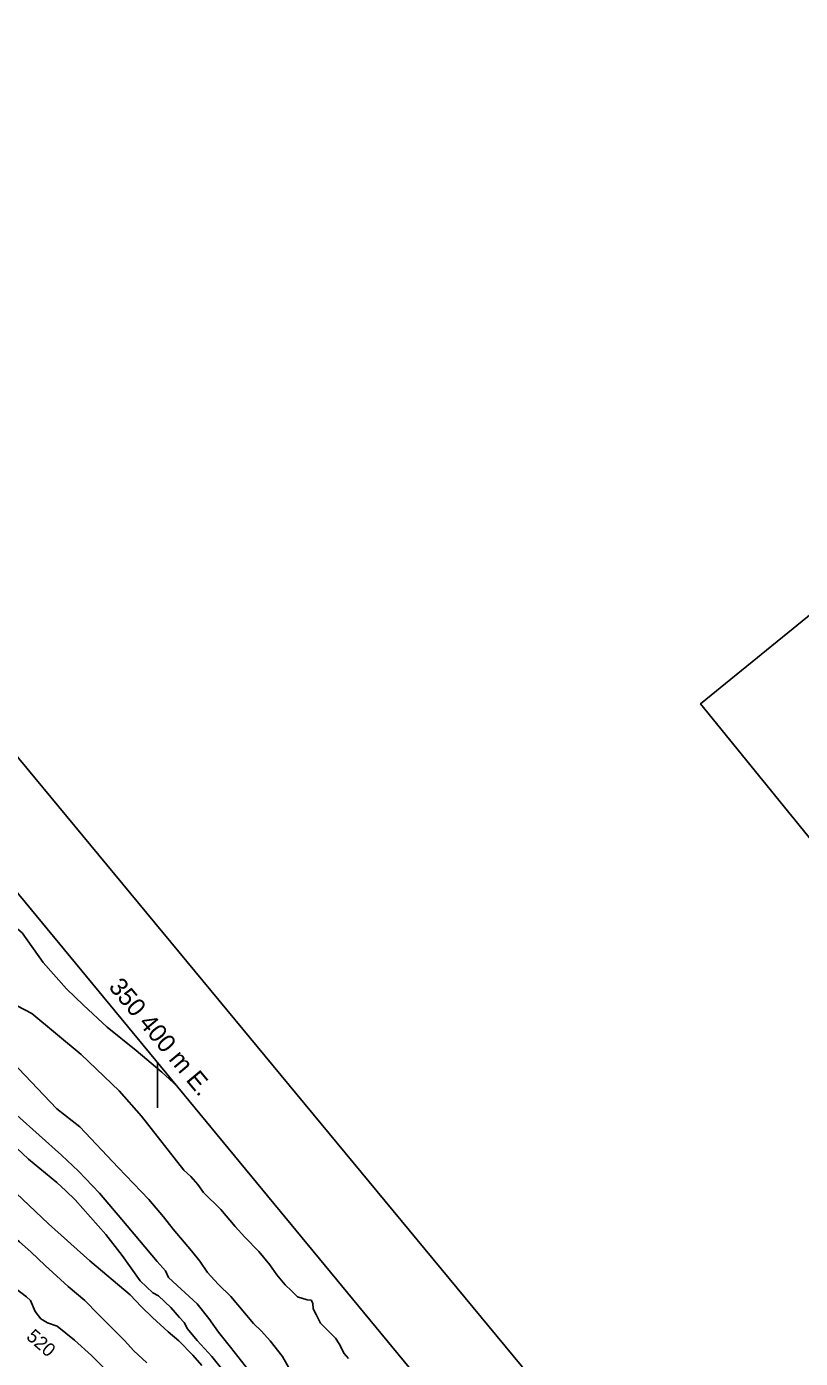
# Model space of a CAD drawing. Extents: x 347059 to 352153, y 6073752 to 6078601.
# Drawn here: x 350356.5 to 350613.8, y 6077137.1 to 6077579.9 of the extents above; entities that cross this region are included whole.
import ezdxf

# ---------------------------------------------------------------- set-up
doc = ezdxf.new("R2010")
doc.units = 0
for name, color, linetype in [('Level 1', 7, 'Continuous'), ('Level 2', 7, 'Continuous'), ('Level 60', 7, 'Continuous'), ('Level 61', 7, 'Continuous'), ('Level 63', 7, 'Continuous')]:
    doc.layers.add(name, color=color, linetype=linetype)

msp = doc.modelspace()

# ---------------------------------------------------------------- linework, layer by layer
at = {"layer": 'Level 1'}
for points in [[(350399.91, 6077169.33), (350388.11, 6077183.28), (350380.67, 6077192.06), (350373.65, 6077199.37), (350368.01, 6077204.68), (350353.21, 6077217.96), (350339.85, 6077233.19), (350335.8, 6077238.37), (350331.45, 6077243.44), (350326.63, 6077247.6)], [(350472.86, 6077080.65), (350469.98, 6077084.17), (350468.85, 6077086.5), (350467.19, 6077089.31), (350464.36, 6077093.25), (350458.17, 6077100.18), (350455.88, 6077102.99), (350452.58, 6077107.33), (350447.14, 6077113.83), (350445.1, 6077115.68), (350442.21, 6077119.06), (350438.2, 6077124.12), (350434.43, 6077128.73), (350430.35, 6077133.08), (350424.25, 6077140.86), (350420.22, 6077145.78), (350417.09, 6077150.39), (350413.13, 6077155.24), (350407.82, 6077160.15), (350403.68, 6077163.94), (350402.69, 6077166.26), (350399.91, 6077169.33)]]:
    msp.add_lwpolyline(points, dxfattribs=at)
at = {"layer": 'Level 2'}
for points in [[(350406.48, 6077227.59), (350401.43, 6077232.21), (350392.89, 6077239.5), (350383.24, 6077247.19), (350375.42, 6077254.55), (350369.68, 6077259.99), (350361.99, 6077268.76), (350354.97, 6077278.6), (350349.05, 6077283.63), (350342.19, 6077290.75), (350330.64, 6077297.94), (350323.66, 6077302.37), (350313.67, 6077309.54), (350306.8, 6077315.1), (350302.34, 6077320.55)], [(350405.13, 6077180.07), (350401.96, 6077184.11), (350397.09, 6077189.9), (350386.84, 6077200.53), (350374.17, 6077214.12), (350366.46, 6077220.07), (350353.79, 6077233.46), (350341.4, 6077246.39), (350333.76, 6077253.14), (350325.39, 6077260.61)], [(350463.54, 6077137.09), (350461.94, 6077138.89), (350461.4, 6077140.02), (350460.38, 6077141.9), (350459.21, 6077143.81), (350457, 6077146.03), (350454.21, 6077148.81), (350452.78, 6077151.67), (350451.69, 6077153.63), (350451.65, 6077155.42), (350451.04, 6077156.48), (350449.69, 6077156.55), (350446.51, 6077157.59), (350444.5, 6077159.58), (350442.48, 6077161.57), (350439.67, 6077164.85), (350437.29, 6077168.23), (350433.72, 6077172.59), (350428.99, 6077177.43), (350425.84, 6077180.96), (350420.98, 6077186.6), (350415.32, 6077192.25), (350413.44, 6077194.86), (350411.07, 6077197.61), (350408.71, 6077199.7), (350394.7, 6077217.62), (350387.25, 6077226.09), (350374.59, 6077238.1), (350358.23, 6077251.78), (350343.01, 6077259.64)], [(350398.43, 6077158.88), (350394.16, 6077162.84), (350388.17, 6077171.26), (350382.77, 6077178.34), (350372.57, 6077189.86), (350369.49, 6077192.82), (350366.46, 6077195.57), (350357.12, 6077203.35), (350347.28, 6077212.4), (350334.18, 6077225.22), (350328.76, 6077231.56), (350323.31, 6077238.27)], [(350398.32, 6077150.7), (350394.58, 6077154.31), (350390.87, 6077158.21), (350377.47, 6077169.5), (350363.74, 6077181.83), (350348.61, 6077196.13), (350341.13, 6077201.88), (350330.58, 6077211.63), (350328.79, 6077214.43), (350328.61, 6077217.07), (350327.3, 6077219.45), (350325.58, 6077220.71), (350322.3, 6077220.44), (350321.04, 6077221.14), (350318.85, 6077223.61)], [(350389.12, 6077142.92), (350380.28, 6077151.81), (350375.76, 6077156.37), (350370.25, 6077161.03), (350362.65, 6077167.93), (350357.85, 6077172.52), (350354.08, 6077175.86), (350339.8, 6077188.05), (350333.38, 6077192.57), (350324.44, 6077200.87)], [(350382.08, 6077134.01), (350378.01, 6077138.03), (350372.38, 6077143.15), (350366.58, 6077147.85), (350363.45, 6077148.97), (350361.2, 6077150.28), (350359.27, 6077152.64), (350357.76, 6077156.39), (350356.37, 6077157.62), (350348.39, 6077163.7), (350342.86, 6077168.37), (350336.14, 6077175.48), (350333.24, 6077181.04), (350331.32, 6077183.34), (350326.73, 6077187.07)], [(350444.04, 6077133.14), (350441.56, 6077137.75), (350437.43, 6077142.96), (350434.6, 6077146.11), (350431.93, 6077148.74), (350424.37, 6077157.66), (350420.13, 6077161.74), (350416.58, 6077165.61), (350414.09, 6077169.43), (350411.29, 6077172.87), (350405.13, 6077180.07)], [(350426.26, 6077127.58), (350418.08, 6077137.73), (350413.22, 6077143.03), (350409.94, 6077146.88), (350408.8, 6077149.08), (350407.31, 6077150.73), (350404.4, 6077153.97), (350400.27, 6077157.91), (350398.43, 6077158.88)], [(350414.77, 6077134.72), (350411.73, 6077138.12), (350407.03, 6077142.91), (350403.52, 6077145.93), (350398.32, 6077150.7)], [(350396.38, 6077135.63), (350391.97, 6077139.75), (350389.12, 6077142.92)]]:
    msp.add_lwpolyline(points, dxfattribs=at)
at = {"layer": 'Level 60'}
msp.add_line((350400, 6077235.44), (350400, 6077220.44), dxfattribs=at)
for points in [[(349811.7, 6077991.51), (350486.88, 6078550.39), (352105.73, 6076594.68), (351430.55, 6076035.79)], [(347109.95, 6075761.81), (348728.53, 6073803.05), (351407.22, 6076016.53), (349788.63, 6077975.29)]]:
    msp.add_lwpolyline(points, close=True, dxfattribs=at)
at = {"layer": 'Level 63'}
msp.add_lwpolyline([(350822.11, 6077057.72), (351218.14, 6077379.8), (350976.59, 6077676.83), (350580.55, 6077354.75)], close=True, dxfattribs=at)

# ---------------------------------------------------------------- texts
at = {"layer": 'Level 1'}
msp.add_text('520', height=4.5, rotation=318.6091, dxfattribs=at).set_placement((350356.05, 6077143.88))
at = {"layer": 'Level 61'}
msp.add_text('350 400 m E. ', height=6.0001, rotation=309.813, dxfattribs=at).set_placement((350383.47, 6077260.48))

doc.saveas('drawing.dxf')
